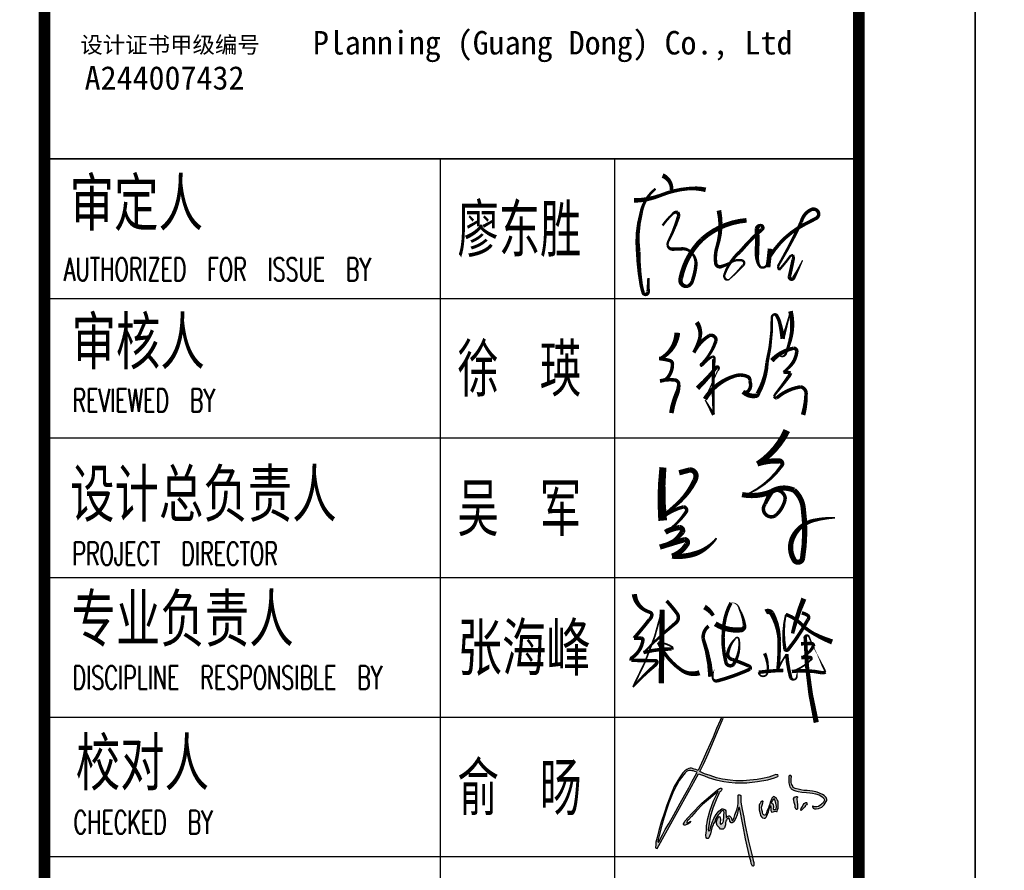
# Model space of a CAD drawing. Extents: x 1779708 to 7299578, y -1121471 to 88434.
# Tile 749 of 1056: x 6254288 to 6258519, y -962910 to -959251. Entities that reach past the tile are written whole.
import ezdxf

# ---------------------------------------------------------------- set-up
doc = ezdxf.new("R2010")
doc.units = 0
doc.header["$LTSCALE"] = 1000
doc.header["$MEASUREMENT"] = 0
doc.layers.get('0').update_dxf_attribs({"linetype": 'CONTINUOUS'})
for name, color, linetype in [('PUB_TEXT', 7, 'CONTINUOUS'), ('PUB_TITLE', 4, 'CONTINUOUS'), ('WINDOW', 2, 'CONTINUOUS'), ('可见线', 6, 'CONTINUOUS'), ('电子签', 2, 'CONTINUOUS'), ('通-图框－文字', 4, 'CONTINUOUS')]:
    doc.layers.add(name, color=color, linetype=linetype)
doc.styles.add('-宋体', font='simhei.ttf', dxfattribs={"width": 0.7})
doc.styles.add('dim_font', font='SIMPLEX.shx', dxfattribs={"width": 0.8})
doc.styles.add('仿宋', font='txt', dxfattribs={"width": 0.7})

# ---------------------------------------------------------------- blocks, each defined once
blk = doc.blocks.new('A$C6A191C33')
at = {"style": '-宋体'}
for s, height, p in [('设计证书甲级编号', 141.4, (32.2, 373.3)), ('A244007432', 202, (69, 58.7))]:
    blk.add_text(s, height=height, dxfattribs=at).set_placement(p)
blk = doc.blocks.new('A$C2DEF362E')
at = {"layer": 'PUB_TEXT'}
h = blk.add_hatch(color=256, dxfattribs=at)
h.dxf.hatch_style = 1
h.paths.add_polyline_path([(32593, 42092), (34565, 41342), (36866, 40638), (38650, 40028), (42928, 39185), (45558, 38763), (48891, 38435), (55190, 38435), (60871, 39091), (66370, 40126), (69985, 41158), (71629, 41768), (71905, 42256), (71702, 42623), (71188, 42751), (70655, 42843), (69754, 42494), (66925, 41537), (63588, 40800), (60744, 40266), (56780, 39805), (53272, 39547), (49382, 39602), (46318, 39787), (42185, 40415), (38996, 41170), (35600, 42297), (32724, 43291), (30088, 44544), (32222, 48729), (34582, 53924), (37415, 60628), (39633, 65720), (42653, 72804), (42334, 73188), (41802, 73188), (41448, 72952), (40976, 71566), (39116, 67318), (37253, 62794), (35747, 59284), (33767, 55027), (31966, 50868), (29187, 45103), (27944, 45602), (27147, 45779), (26667, 45971), (26228, 46110), (25661, 46202), (24980, 46191), (24286, 46064), (23893, 45844), (23211, 45613), (22241, 44872), (21028, 43690), (19283, 41178), (16550, 36576), (14890, 32519), (13851, 29782), (12635, 26613), (11300, 22693), (9669, 17443), (8424, 12995), (7386, 9284), (6764, 6885), (6734, 5109), (6497, 4398), (6497, 3894), (6912, 3687), (7456, 3530), (29463, 43175)])
h.paths.add_polyline_path([(28653, 44045), (28534, 43853), (25969, 39056), (24328, 35741), (22210, 32136), (19763, 27564), (16353, 21497), (13798, 16947), (11782, 13532), (10347, 10757), (8274, 6976), (8234, 6835), (8097, 6835), (7918, 6851), (7859, 7179), (7967, 8323), (8535, 10443), (9880, 15858), (11045, 19619), (12362, 23988), (13707, 27720), (15024, 31345), (16160, 34092), (17683, 37107), (19177, 39704), (21563, 42890), (22347, 43803), (23149, 44455), (23728, 44810), (24418, 45071), (25220, 45052), (25911, 44922), (26564, 44754), (27478, 44493)], flags=16)
h.paths.add_polyline_path([(41155, 33779), (41545, 34169), (41769, 34464), (41970, 34842), (41899, 35078), (41816, 35349), (41734, 35503), (41450, 35550), (41072, 35585), (40670, 35373), (39337, 34574), (31294, 27701), (25884, 22056), (22244, 18083), (21773, 17235), (21478, 16635), (21549, 16223), (21890, 15906), (22420, 15953), (23316, 16306), (24046, 16612), (24694, 17118), (25365, 17953), (23810, 17129), (23702, 17058), (23458, 17058), (23306, 17149), (23245, 17240), (23306, 17453), (23367, 17819), (23519, 18337), (24129, 18793), (25805, 20590), (28152, 23301), (31571, 26871), (34711, 29612), (38399, 32657), (39953, 34058), (39496, 33145), (37515, 28845), (35564, 23324), (34225, 18779), (33981, 17073), (33646, 15703), (33646, 14272), (33646, 13145), (33524, 11988), (33371, 10343), (33554, 9277), (33859, 8760), (34682, 8729), (34865, 9186), (35292, 10008), (35779, 11348), (36607, 14548), (37186, 16010), (37491, 16863), (38070, 17624), (38345, 18477), (38741, 19451), (39198, 20152), (39442, 20669), (40021, 21553), (40600, 22162), (41179, 22832), (41545, 23197), (42033, 23532), (42581, 23684), (42978, 23349), (43161, 22588), (42978, 21461), (42917, 19817), (42825, 18842), (42734, 17959), (42307, 16984), (41941, 16832), (41301, 16345), (41027, 16741), (41027, 17594), (41210, 18324), (41240, 19147), (41057, 19756), (40844, 20395), (40509, 20456), (40173, 20213), (39686, 19695), (39351, 18964), (39076, 17929), (39046, 16924), (39411, 15766), (39930, 15127), (40600, 14548), (41179, 13817), (42581, 13848), (43222, 14487), (43745, 16102), (43867, 16802), (43897, 17290), (44050, 17960), (44324, 18508), (44476, 18995), (44720, 19239), (45086, 19391), (45269, 19696), (45665, 19574), (45940, 19056), (46092, 17990), (46763, 17198), (47433, 17137), (48226, 17625), (49171, 19330), (50085, 21401), (50634, 24111), (50938, 25238), (51304, 25269), (53258, 15387), (54426, 8697), (56851, -1483), (57235, -3130), (57490, -4432), (57855, -5252), (58190, -6012), (58555, -5921), (58981, -5647), (58889, -4851), (58833, -4046), (58564, -2959), (57990, -472), (55991, 7377), (54184, 16702), (53558, 20078), (52704, 24264), (52039, 28168), (52001, 28963), (52020, 29549), (52039, 30363), (51963, 31252), (51907, 31706), (51395, 31971), (50808, 32047), (50524, 31952), (50524, 31328), (50562, 30401), (50619, 27544), (50345, 26249), (49811, 24092), (48835, 21392), (48419, 20069), (48059, 19067), (47719, 18330), (47303, 18481), (47208, 18651), (47132, 18954), (47094, 19294), (47000, 19710), (46754, 20050), (46489, 20428), (46205, 20693), (45997, 20825), (45657, 20844), (45202, 20711), (44711, 20485), (44370, 19842), (44294, 20012), (44238, 20277), (44238, 20560), (44200, 21127), (44067, 21959), (44048, 22715), (43916, 23566), (43689, 24076), (43008, 24473), (42383, 24662), (41797, 24624), (40302, 23434), (38844, 21536), (37652, 19400), (36687, 17396), (35987, 15109), (35628, 13446), (34909, 12746), (34701, 12916), (34573, 13555), (35117, 16667), (35692, 20232), (37113, 24983), (38807, 29400), (40115, 32210), (40493, 33036), (40659, 33295), (40859, 33626)])
h.paths.add_polyline_path([(63932, 21562), (63530, 22270), (63453, 22921), (63146, 24108), (63031, 25468), (63261, 26598), (63645, 27785), (63875, 28494), (63606, 28666), (63320, 28610), (62566, 28084), (62207, 27498), (61919, 27008), (61800, 26482), (61728, 25215), (61721, 24153), (62285, 22057), (62534, 21138), (63033, 20429), (63589, 19816), (64470, 19702), (64873, 19721), (65544, 20123), (65850, 20870), (66214, 21846), (66636, 23053), (66904, 23780), (67134, 24661), (67364, 25523), (67614, 26117), (67805, 26385), (67959, 25657), (68016, 24049), (67978, 23723), (68342, 23091), (68534, 22842), (69224, 22976), (69722, 23225), (70297, 23283), (70949, 23148), (71351, 23148), (71562, 24259), (71811, 24795), (71888, 25983), (71888, 26710), (71773, 28689), (71351, 29435), (71006, 30125), (70297, 30718), (69760, 31044), (69453, 31140), (69185, 30872), (68706, 30412), (68323, 29799), (67958, 28823), (67613, 27942), (67345, 27157), (67000, 26257), (66655, 24954), (66061, 23671), (65408, 22021), (65121, 21370), (64431, 21140), (64162, 21428)], flags=17)
h.paths.add_polyline_path([(69434, 24282), (69261, 24645), (69281, 25239), (69281, 26043), (69108, 26675), (68936, 27231), (68303, 27709), (68279, 27992), (68399, 28437), (68821, 28935), (68936, 29452), (69319, 29835), (69741, 29873), (70066, 29337), (70661, 27709), (70891, 25852), (70833, 24684), (70296, 24262)], flags=16)
h.paths.add_polyline_path([(80848, 26411), (80840, 25835), (80977, 25176), (81219, 24707), (81462, 24313), (81772, 24215), (81932, 24283), (82113, 24593), (82076, 25025), (82068, 26768), (81947, 28323), (81817, 29788), (81817, 30189), (81939, 30326), (82166, 30560), (82090, 30977), (81787, 31219), (81613, 31128), (81408, 30916), (80908, 30931), (80521, 30788), (79938, 29888), (80046, 29814), (80221, 29291), (80376, 28012)])
h.paths.add_polyline_path([(86255, 26179), (86627, 26566), (87022, 26741), (87196, 26938), (87105, 27203), (87090, 27590), (87045, 27803), (86862, 27954), (86589, 27992), (86247, 27825), (85708, 27514), (85130, 26723), (84720, 25798), (84151, 24804), (83868, 24039), (83943, 23964), (84016, 23734), (84199, 23806), (84478, 24086), (84867, 24426), (85837, 25436), (86149, 25709)])
h.paths.add_polyline_path([(82437, 35114), (80970, 35442), (79870, 36040), (79405, 37069), (78942, 37821), (78845, 38766), (78710, 39749), (78826, 40521), (78901, 41882), (78534, 42306), (78109, 42422), (77587, 42088), (77606, 41124), (77490, 40294), (77606, 38462), (77876, 37055), (78050, 36245), (78417, 35878), (78764, 35300), (80041, 34597), (81064, 34153), (82473, 33806), (84403, 33498), (86896, 33225), (88691, 33167), (90139, 32936), (91702, 32666), (93751, 31987), (95121, 31215), (96009, 30463), (96395, 29731), (96511, 29422), (96472, 29133), (96298, 28786), (96144, 28439), (95932, 28053), (95604, 27590), (95063, 27282), (94542, 26780), (93345, 25912), (92438, 25700), (91338, 25662), (90778, 25681), (90450, 26009), (90122, 26067), (90141, 25700), (90508, 24967), (91261, 24601), (92110, 24524), (93384, 24717), (95005, 25411), (96298, 26664), (97476, 28516), (97669, 29075), (97727, 29499), (97514, 30097), (97418, 30695), (96916, 31235), (96318, 31678), (95488, 32237), (93847, 32912), (92535, 33395), (91840, 33703), (90084, 33954), (87340, 34381), (85506, 34401), (83885, 34786)])
for points in [[(7456, 3530), (29463, 43175), (32593, 42092), (34565, 41342), (36866, 40638), (38650, 40028), (42928, 39185), (45558, 38763), (48891, 38435), (55190, 38435), (60871, 39091), (66370, 40126), (69985, 41158), (71629, 41768), (71905, 42256), (71702, 42623), (71188, 42751), (70655, 42843), (69754, 42494), (66925, 41537), (63588, 40800), (60744, 40266), (56780, 39805), (53272, 39547), (49382, 39602), (46318, 39787), (42185, 40415), (38996, 41170), (35600, 42297), (32724, 43291), (30088, 44544), (32222, 48729), (34582, 53924), (37415, 60628), (39633, 65720), (42653, 72804), (42334, 73188), (41802, 73188), (41448, 72952), (40976, 71566), (39116, 67318), (37253, 62794), (35747, 59284), (33767, 55027), (31966, 50868), (29187, 45103), (27944, 45602), (27147, 45779), (26667, 45971), (26228, 46110), (25661, 46202), (24980, 46191), (24286, 46064), (23893, 45844), (23211, 45613), (22241, 44872), (21028, 43690), (19283, 41178), (16550, 36576), (14890, 32519), (13851, 29782), (12635, 26613), (11300, 22693), (9669, 17443), (8424, 12995), (7386, 9284), (6764, 6885), (6734, 5109), (6497, 4398), (6497, 3894), (6912, 3687), (7456, 3530)], [(8274, 6976), (10347, 10757), (11782, 13532), (13798, 16947), (16353, 21497), (19763, 27564), (22210, 32136), (24328, 35741), (25969, 39056), (28534, 43853), (28653, 44045), (27478, 44493), (26564, 44754), (25911, 44922), (25220, 45052), (24418, 45071), (23728, 44810), (23149, 44455), (22347, 43803), (21563, 42890), (19177, 39704), (17683, 37107), (16160, 34092), (15024, 31345), (13707, 27720), (12362, 23988), (11045, 19619), (9880, 15858), (8535, 10443), (7967, 8323), (7859, 7179), (7918, 6851), (8097, 6835), (8234, 6835), (8274, 6976)], [(77587, 42088), (77606, 41124), (77490, 40294), (77606, 38462), (77876, 37055), (78050, 36245), (78417, 35878), (78764, 35300), (80041, 34597), (81064, 34153), (82473, 33806), (84403, 33498), (86896, 33225), (88691, 33167), (90139, 32936), (91702, 32666), (93751, 31987), (95121, 31215), (96009, 30463), (96395, 29731), (96511, 29422), (96472, 29133), (96298, 28786), (96144, 28439), (95932, 28053), (95604, 27590), (95063, 27282), (94542, 26780), (93345, 25912), (92438, 25700), (91338, 25662), (90778, 25681), (90450, 26009), (90122, 26067), (90141, 25700), (90508, 24967), (91261, 24601), (92110, 24524), (93384, 24717), (95005, 25411), (96298, 26664), (97476, 28516), (97669, 29075), (97727, 29499), (97514, 30097), (97418, 30695), (96916, 31235), (96318, 31678), (95488, 32237), (93847, 32912), (92535, 33395), (91840, 33703), (90084, 33954), (87340, 34381), (85506, 34401), (83885, 34786), (82437, 35114), (80970, 35442), (79870, 36040), (79405, 37069), (78942, 37821), (78845, 38766), (78710, 39749), (78826, 40521), (78901, 41882), (78534, 42306), (78109, 42422), (77587, 42088)], [(23810, 17129), (25365, 17953), (24694, 17118), (24046, 16612), (23316, 16306), (22420, 15953), (21890, 15906), (21549, 16223), (21478, 16635), (21773, 17235), (22244, 18083), (25884, 22056), (31294, 27701), (39337, 34574), (40670, 35373), (41072, 35585), (41450, 35550), (41734, 35503), (41816, 35349), (41899, 35078), (41970, 34842), (41769, 34464), (41545, 34169), (41155, 33779), (40859, 33626), (40659, 33295), (40493, 33036), (40115, 32210), (38807, 29400), (37113, 24983), (35692, 20232), (35117, 16667), (34573, 13555), (34701, 12916), (34909, 12746), (35628, 13446), (35987, 15109), (36687, 17396), (37652, 19400), (38844, 21536), (40302, 23434), (41797, 24624), (42383, 24662), (43008, 24473), (43689, 24076), (43916, 23566), (44048, 22715), (44067, 21959), (44200, 21127), (44238, 20560), (44238, 20277), (44294, 20012), (44370, 19842), (44711, 20485), (45202, 20711), (45657, 20844), (45997, 20825), (46205, 20693), (46489, 20428), (46754, 20050), (47000, 19710), (47094, 19294), (47132, 18954), (47208, 18651), (47303, 18481), (47719, 18330), (48059, 19067), (48419, 20069), (48835, 21392), (49811, 24092), (50345, 26249), (50619, 27544), (50562, 30401), (50524, 31328), (50524, 31952), (50808, 32047), (51395, 31971), (51907, 31706), (51963, 31252), (52039, 30363), (52020, 29549), (52001, 28963), (52039, 28168), (52704, 24264), (53558, 20078), (54184, 16702), (55991, 7377), (57990, -472), (58564, -2959), (58833, -4046), (58889, -4851), (58981, -5647), (58555, -5921), (58190, -6012), (57855, -5252), (57490, -4432), (57235, -3130), (56851, -1483), (54426, 8697), (53258, 15387), (51304, 25269), (50938, 25238), (50634, 24111), (50085, 21401), (49171, 19330), (48226, 17625), (47433, 17137), (46763, 17198), (46092, 17990), (45940, 19056), (45665, 19574), (45269, 19696), (45086, 19391), (44720, 19239), (44476, 18995), (44324, 18508), (44050, 17960), (43897, 17290), (43867, 16802), (43745, 16102), (43222, 14487), (42581, 13848), (41179, 13817), (40600, 14548), (39930, 15127), (39411, 15766), (39046, 16924), (39076, 17929), (39351, 18964), (39686, 19695), (40173, 20213), (40509, 20456), (40844, 20395), (41057, 19756), (41240, 19147), (41210, 18324), (41027, 17594), (41027, 16741), (41301, 16345), (41941, 16832), (42307, 16984), (42734, 17959), (42825, 18842), (42917, 19817), (42978, 21461), (43161, 22588), (42978, 23349), (42581, 23684), (42033, 23532), (41545, 23197), (41179, 22832), (40600, 22162), (40021, 21553), (39442, 20669), (39198, 20152), (38741, 19451), (38345, 18477), (38070, 17624), (37491, 16863), (37186, 16010), (36607, 14548), (35779, 11348), (35292, 10008), (34865, 9186), (34682, 8729), (33859, 8760), (33554, 9277), (33371, 10343), (33524, 11988), (33646, 13145), (33646, 14272), (33646, 15703), (33981, 17073), (34225, 18779), (35564, 23324), (37515, 28845), (39496, 33145), (39953, 34058), (38399, 32657), (34711, 29612), (31571, 26871), (28152, 23301), (25805, 20590), (24129, 18793), (23519, 18337), (23367, 17819), (23306, 17453), (23245, 17240), (23306, 17149), (23458, 17058), (23702, 17058), (23810, 17129)], [(63320, 28610), (62566, 28084), (62207, 27498), (61919, 27008), (61800, 26482), (61728, 25215), (61721, 24153), (62285, 22057), (62534, 21138), (63033, 20429), (63589, 19816), (64470, 19702), (64873, 19721), (65544, 20123), (65850, 20870), (66214, 21846), (66636, 23053), (66904, 23780), (67134, 24661), (67364, 25523), (67614, 26117), (67805, 26385), (67959, 25657), (68016, 24049), (67978, 23723), (68342, 23091), (68534, 22842), (69224, 22976), (69722, 23225), (70297, 23283), (70949, 23148), (71351, 23148), (71562, 24259), (71811, 24795), (71888, 25983), (71888, 26710), (71773, 28689), (71351, 29435), (71006, 30125), (70297, 30718), (69760, 31044), (69453, 31140), (69185, 30872), (68706, 30412), (68323, 29799), (67958, 28823), (67613, 27942), (67345, 27157), (67000, 26257), (66655, 24954), (66061, 23671), (65408, 22021), (65121, 21370), (64431, 21140), (64162, 21428), (63932, 21562), (63530, 22270), (63453, 22921), (63146, 24108), (63031, 25468), (63261, 26598), (63645, 27785), (63875, 28494), (63606, 28666), (63320, 28610)], [(68303, 27709), (68936, 27231), (69108, 26675), (69281, 26043), (69281, 25239), (69261, 24645), (69434, 24282), (70296, 24262), (70833, 24684), (70891, 25852), (70661, 27709), (70066, 29337), (69741, 29873), (69319, 29835), (68936, 29452), (68821, 28935), (68399, 28437), (68279, 27992), (68303, 27709)], [(79938, 29888), (80521, 30788), (80908, 30931), (81408, 30916), (81613, 31128), (81787, 31219), (82090, 30977), (82166, 30560), (81939, 30326), (81817, 30189), (81817, 29788), (81947, 28323), (82068, 26768), (82076, 25025), (82113, 24593), (81932, 24283), (81772, 24215), (81462, 24313), (81219, 24707), (80977, 25176), (80840, 25835), (80848, 26411), (80376, 28012), (80221, 29291), (80046, 29814), (79938, 29888)], [(83868, 24039), (84151, 24804), (84720, 25798), (85130, 26723), (85708, 27514), (86247, 27825), (86589, 27992), (86862, 27954), (87045, 27803), (87090, 27590), (87105, 27203), (87196, 26938), (87022, 26741), (86627, 26566), (86255, 26179), (86149, 25709), (85837, 25436), (84867, 24426), (84478, 24086), (84199, 23806), (84016, 23734), (83943, 23964), (83868, 24039)]]:
    blk.add_lwpolyline(points, dxfattribs=at)
blk = doc.blocks.new('A$C3D8761CE')
at = {"layer": 'PUB_TITLE'}
for p, q in [((83100, 28000), (76100, 28000)), ((76100, 26800), (83100, 26800)), ((76100, 25600), (83100, 25600)), ((76100, 24400), (83100, 24400)), ((76100, 23200), (83100, 23200)), ((76100, 22000), (83100, 22000))]:
    blk.add_line(p, q, dxfattribs=at)
blk.add_lwpolyline([(0, 0), (84100, 0), (84100, 59400), (0, 59400)], close=True, dxfattribs=at)
at = {"layer": 'PUB_TITLE', "const_width": 100}
blk.add_lwpolyline([(2500, 1000), (83100, 1000), (83100, 58400), (2500, 58400)], close=True, dxfattribs=at)
blk.add_lwpolyline([(76100, 58400), (76100, 1000)], dxfattribs=at)
at = {"layer": 'PUB_TITLE'}
for points in [[(76100, 28000), (83100, 28000)], [(79500, 28000), (79500, 19600)], [(81000, 28000), (81000, 19600)]]:
    blk.add_lwpolyline(points, dxfattribs=at)
at = {"layer": '电子签'}
for points in [[(81412.7, 27856.9, 40, 30, -0.327041), (81489.7, 27732.2, 30, 30, 1.316007)], [(81166.5, 27642.7, 40, 30, 0.091809), (81397.7, 27687.6, 30, 30, -0.076404), (81631.9, 27744.2, 30, 40, -0.084603), (81783.2, 27734, 40, 40, 1.039532)], [(81352, 27743.6, 20, 30, 0.184781), (81226.7, 27528.6, 30, 40, 0.092155), (81202.8, 27199.8, 40, 30, 0.033489), (81227.5, 26923.7, 30, 30, 0.03291), (81245.2, 26850.7, 30, 30, 0.944278), (81288.5, 26860, 30, 30, 0.007556), (81288.5, 26860, 30, 20, 0), (81290.9, 26975.7, 0, 0, 0)], [(81412.3, 27427.3, 20, 20, -0.053718), (81497.1, 27524, 20, 30, -0.314478), (81542, 27540.6, 30, 30, -0.157331), (81550.6, 27507.9, 30, 20, -0.043193), (81466.6, 27301, 20, 20, 0.155023), (81455.6, 27256.9, 20, 30, 0.341741), (81496.6, 27224, 30, 30, -0.004522), (81572.7, 27226, 30, 20, -0.261217), (81662.8, 27191.4, 20, 30, -0.213293), (81699.3, 27087.1, 30, 30, -0.061379), (81669.6, 26953.9, 30, 30, -0.24786), (81628.6, 26905.4, 30, 40, -0.583549), (81568.6, 26971.2, 40, 40, -0.151018), (81749.9, 27306.8, 40, 40, -0.164978), (82134.4, 27471.7, 40, 40, -0.056318)], [(81896.8, 27556.7, 40, 30, -0.12764), (81882.5, 27249.5, 30, 30, 0.112907), (81869.3, 27103.1, 30, 30, 0.465956), (81915.3, 27073.5, 30, 20, 0.058394), (82005.3, 27113.3, 20, 20, -0.191784), (82096.2, 27127.4, 20, 20, -0.327353), (82114.2, 27106.6, 20, 20, -0.288302), (82101.2, 27081.7, 20, 10, -0.038889), (81987.4, 26965.7, 10, 20, -0.393879), (81953.6, 26966.8, 20, 20, -0.287045), (81944.5, 27005.7, 20, 30, -0.136068), (82079.8, 27202.7, 30, 30, -0.042034), (82265.5, 27392, 30, 30, 0.897281), (82249, 27425.9, 30, 40, 0.357357), (82224.6, 27400.6, 40, 40, -0.016292), (82224.1, 27185.7, 40, 30, 0.079084), (82229, 27122.6, 30, 20, 0.154198), (82254.7, 27068.2, 20, 20, 0.545489), (82312.7, 27107.2, 20, 10, -0.011781), (82336.6, 27228, 40, 40, 0), (82319.1, 27068.2, 40, 40, 0)], [(82336.1, 27161.9, 30, 30, -0.139001), (82636.7, 27439.3, 30, 30, 0.005171), (82732.7, 27489.3, 30, 30, 0.435568), (82748, 27547.1, 30, 30, 0.382326), (82689.4, 27563.9, 30, 30, 0.226723), (82605, 27457.8, 30, 20, -0.020271), (82422.4, 27109.1, 20, 20, 0.049309), (82403.9, 27073.3, 20, 20, 0), (82413.7, 27044.3, 20, 20, 0.023464), (82503.8, 27155.2, 20, 20, -0.203022), (82533.5, 27173.7, 20, 30, -0.187391), (82533.5, 27129.7, 30, 30, -0.006584), (82502.4, 26985.7, 30, 30, 0.871812), (82540.7, 26979.4, 30, 20, 0), (82573.3, 27040, 20, 10, 0), (82616, 27127.8, 10, 10, 0)], [(81712.5, 26027, 40, 30, 0.033738), (81875.1, 26207.3, 30, 20, -0.703228), (81895.6, 26200.5, 20, 10, -0.218795), (81884.7, 26175.4, 10, 10, -0.001701), (81776.5, 25934.2, 40, 30, -0.186706), (82038.1, 26134.9, 30, 30, -0.183379), (82145.9, 26126.5, 30, 30, -0.383493), (82160.8, 26091, 30, 30, -0.316646), (82149, 26003.7, 30, 30, -0.368024), (82104.2, 25998.4, 40, 40, 0.245008), (82216.1, 25963.5, 40, 40, 0.333221), (82230.2, 25978.6, 40, 30, 0.113678), (82310.6, 26250.4, 30, 20, 0.064703), (82351.2, 26635.2, 20, 20, -0.275634), (82364.3, 26658.3, 20, 30, -0.443227), (82394.1, 26651.4, 30, 30, -0.070191), (82419.5, 26591.3, 30, 40, -0.02646), (82445.9, 26453, 30, 20, 0), (82472, 26541, 20, 10, 0), (82512.1, 26690, 40, 30, -0.137858), (82504.8, 26423.9, 30, 20, -0.030787), (82470.1, 26321.3, 20, 10, -0.640561), (82412.9, 26318.1, 10, 10, 0), (82351.8, 26264.9, 40, 30, -0.163108), (82540.7, 26372.2, 30, 30, -0.468432), (82565.7, 26339.9, 30, 30, -0.131023), (82526.7, 26239.1, 30, 20, -0.072844), (82451.1, 26166.1, 30, 30, -0.107963), (82512.9, 26158, 30, 30, -0.105878), (82493.3, 26124.2, 30, 20, -0.020312), (82386.7, 25984.6, 20, 20, 0.069667), (82370.9, 25957.2, 20, 30, 0.312264), (82393.4, 25943.9, 30, 30, -0.143223), (82598.9, 26039.6, 30, 30, -0.41006), (82645.5, 25972, 30, 40, -0.065907), (82620.6, 25798.5, 40, 40, -400.829791)], [(81705.8, 26594.4, 40, 30, -0.235253), (81729.2, 26446.8, 30, 30, -0.048503), (81681.3, 26333.8, 30, 30, -0.143864), (81814.7, 26480.7, 30, 30, -0.569528), (81871.3, 26434.9, 30, 20, -0.120767), (81748.1, 26236.7, 20, 20, 1.123766), (81751.2, 26221.6, 20, 20, -0.081293), (81839.6, 26300.6, 20, 30, -0.556039), (81854, 26279.5, 30, 20, 0.023181), (81851.6, 25799.4, 30, 20, 0), (81818, 25857.6, 20, 10, 0), (81778.6, 25927.3, 10, 10, 0)], [(81539, 26505.1, 50, 30, -0.247192), (81405.7, 26289.1, 30, 30, -0.132045), (81383.2, 26282.9, 30, 30, -0.034515), (81474, 26266, 30, 30, -0.338149), (81497.3, 26236.4, 30, 30, -0.193076), (81448.5, 26109.6, 30, 30, -0.156137), (81390, 26090.6, 30, 30, -0.088824), (81514, 26099, 30, 30, -0.381284), (81551.5, 26064, 30, 40, -0.098201), (81536.4, 25984.1, 40, 40, 0.063655), (81487.6, 25814.3, 40, 40, 5.555951)], [(82480.8, 25664.5, 60, 45, -0.143271), (82227.4, 25376.4, 45, 45, -0.095886), (82416.5, 25402.4, 45, 30, -0.639798), (82435.3, 25359.6, 30, 15, -0.123163), (82163.5, 25126.1, 15, 15, -0.171939), (82095.8, 25112.8, 45, 45, 0.147325), (82347, 25137.4, 45, 30, 0.018524), (82293.3, 25031.2, 30, 30, 0.835771), (82383, 24932, 30, 30, 0.16078), (82466.8, 25074.8, 30, 30, 0.598796), (82347, 25137.4, 45, 45, -0.252908), (82542.3, 25150.4, 45, 45, -0.181147), (82620.9, 25003.3, 45, 45, -0.074141), (82615.4, 24563.3, 45, 45, -0.683518), (82543.4, 24550.2, 45, 45, -0.258332), (82534.4, 24749.5, 45, 30, -0.222176), (82711.4, 24890.5, 30, 15, -0.053843), (82894, 24914.1, 15, 15, 0.979743)], [(81554.7, 25300.2, 45, 45, 0), (81644.4, 25324.5, 45, 45, -0.458975), (81699.9, 25271.9, 45, 45, -0.110796), (81689.2, 25232.9, 45, 30, -0.110252), (81517.9, 25015.3, 30, 15, 0.03889), (81386.3, 24897.7, 30, 30, -0.117305), (81590.2, 25007, 30, 30, -0.624623), (81614.3, 24962.8, 30, 15, -0.10688), (81435.7, 24789.2, 45, 45, -0.104917), (81560.5, 24829.4, 45, 45, -0.513789), (81583, 24791.6, 45, 30, -0.08355), (81505.6, 24714.3, 30, 15, 0.031953), (81389.1, 24661.1, 45, 45, -0.005633), (81601.3, 24725.3, 45, 45, -0.675043), (81620, 24684.5, 45, 45, -0.173232), (81493.7, 24583.7, 45, 45, 0.107096), (81697.1, 24605.9, 45, 30, 0.090302), (81798.3, 24661.1, 30, 15, 0.082167), (81876.4, 24738.2, 15, 15, 0.087567)], [(81415.4, 25346.6, 60, 75, 0.047203), (81413.2, 24889.4, 75, 75, 0.150818)], [(81170.3, 24256.7, 45, 30, 0.246017), (81257.9, 24120.9, 30, 30, 0.052833), (81305, 24100.4, 30, 30, -0.323811), (81320.1, 24080.2, 30, 30, -0.226798), (81301.8, 24041.4, 30, 30, -0.015284), (81167.1, 23877.5, 30, 30, 0), (81230.5, 23878, 30, 30, -0.420426), (81243.7, 23861.1, 30, 30, -0.211322), (81150.7, 23710.4, 30, 30, 0.335582), (81143.1, 23687.7, 30, 30, 0.003822), (81351.9, 23684.5, 30, 30, -0.528852), (81363.6, 23667, 30, 30, -0.119655), (81348.4, 23645.7, 30, 15, 0.033989), (81157.7, 23457.9, 15, 15, 0.067368), (81409.1, 24122, 45, 45, 0), (81401.3, 23490.8, 45, 45, 0)], [(81447.6, 24198.4, 30, 30, -0.027777), (81536.3, 24091.5, 30, 30, -0.405077), (81525.3, 24009.2, 30, 15, 0.02541), (81248.7, 23754.3, 30, 30, -0.067135), (81491.9, 23785.4, 30, 15, 0.427654), (81490.1, 23805.8, 15, 15, 0.1106), (81376.3, 23842.5, 30, 30, 0.137464), (81575.7, 23602.5, 30, 45, 0.237029), (81729.8, 23580.9, 45, 45, 0.809118)], [(81865.4, 24002, 45, 45, 0.172227), (82087, 23950, 45, 30, 0.450369), (82116.4, 23991.6, 30, 15, 0.086705), (82072.9, 24127.5, 15, 3, 0.402521), (82000.8, 24182.4, 30, 30, 0.116805), (81937.6, 23957.4, 30, 30, 0.091359), (81956.5, 23672.8, 30, 30, 0.620885), (82022.7, 23652.6, 30, 15, 0.184605), (82068.7, 23871.1, 15, 15, 0.615478), (82040.3, 23877, 15, 30, 0.13884), (81973.5, 23752.8, 30, 30, 0.432173), (82013.1, 23694.7, 30, 30, -0.020207), (82152.8, 23639.4, 30, 30, -0.490589), (82163.4, 23611.4, 30, 30, 0), (82126.1, 23594.8, 30, 30, -0.035881), (81879.6, 23509.5, 30, 15, -0.448045), (81842.9, 23541, 15, 3, -0.065102), (81857.4, 23608.3, 3, 3, -0.780213)], [(82627.1, 24217.8, 45, 30, 0.039801), (82529.3, 23918.8, 30, 30, 2.052854)], [(81772.7, 24145.9, 45, 30, -0.12645), (81848.2, 24072.1, 30, 30, 0.087592)], [(82299, 24103.3, 45, 45, -0.367749), (82351.3, 24092.4, 45, 30, -0.121697), (82415.4, 23852.1, 30, 30, -0.028386), (82403.3, 23599.7, 15, 15, -0.073844), (82479.7, 23741.2, 30, 30, 0.052443), (82514.5, 23536.9, 30, 15, 0.26556), (82541.6, 23521, 15, 15, 0.350925), (82565.8, 23545.5, 15, 3, -0.017634), (82572.9, 23596.8, 0, 0, 0)], [(82609.8, 24096, 30, 30, -0.054256), (82658.3, 24076.2, 30, 30, -0.443546), (82660.8, 24036.3, 30, 30, -0.046016), (82491.9, 23780.3, 30, 30, -0.563395), (82463.7, 23784, 30, 15, -0.097129), (82471.8, 24081.9, 30, 30, -0.124783), (82607.6, 23993.9, 30, 30, 0.064384), (82712.9, 23916.4, 30, 45, 0.038688), (82870, 23845.7, 0, 0, 0)], [(81808.2, 23981.4, 30, 30, 0.254427), (81761.1, 23873.5, 30, 45, -0.068566), (81827.6, 23546.1, 45, 45, 1.446989)], [(82601.6, 23829.5, 30, 30, 0.00461), (82689, 23832.5, 30, 30, -0.448412), (82710.2, 23810.7, 30, 15, -0.172205), (82604.6, 23712.4, 30, 30, 0.013626), (82681.2, 23712.4, 30, 15, -0.751538), (82687.9, 23691.4, 15, 15, -0.118195), (82524.6, 23591.6, 30, 30, -0.085174), (82777.6, 23581.6, 30, 30, 0.163267), (82813.1, 23587.3, 15, 15, 0.026692), (82787.1, 23641.3, 15, 3, 0.006484), (82739.4, 23742.5, 3, 15, -0.021311), (82671.3, 23889.5, 15, 30, 0.842962), (82638.5, 23884.5, 30, 45, 0.050055), (82733.5, 23152.9, 45, 45, 1.205466)], [(82289.5, 23747.6, 30, 15, -0.132428), (82315.5, 23585.1, 15, 15, -0.568723), (82254.4, 23556.9, 15, 15, -0.227954), (82238.6, 23584.6, 30, 30, -0.024915), (82450.3, 23600.7, 30, 30, 0.27376)]]:
    blk.add_lwpolyline(points, format="xyseb", dxfattribs=at)
at = {"layer": 'PUB_TEXT'}
blk.add_blockref('A$C6A191C33', (76375.6, 28537.6), dxfattribs=at)
at = {"layer": 'WINDOW', "xscale": 0.01615088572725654, "yscale": 0.01615088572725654, "zscale": 0.01615088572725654}
blk.add_blockref('A$C2DEF362E', (81245.7, 22012.8), dxfattribs=at)
at = {"layer": 'PUB_TEXT', "style": '-宋体'}
blk.add_text(' Planning (Guang Dong) Co., Ltd', height=202, dxfattribs=at).set_placement((78269.3, 28898.3))
at = {"layer": '通-图框－文字'}
for s, style, width, p in [('审定人', '仿宋', 0.7, (76316.4, 27426)), ('廖东胜', '-宋体', 0.65, (79650, 27200)), ('审核人', '仿宋', 0.7, (76331.8, 26233.7)), ('徐  瑛', '-宋体', 0.65, (79650, 26000)), ('设计总负责人', '仿宋', 0.7, (76319.6, 24922.4)), ('吴  军', '-宋体', 0.65, (79650, 24800)), ('专业负责人', '仿宋', 0.7, (76331.8, 23848.7)), ('张海峰', '仿宋', 0.7, (79650, 23600)), ('校对人', '仿宋', 0.7, (76368.5, 22611.4)), ('俞  旸', '-宋体', 0.65, (79650, 22400))]:
    blk.add_text(s, height=400, dxfattribs=dict(at, style=style, width=width)).set_placement(p)
at = {"layer": '通-图框－文字', "color": 4, "style": 'dim_font', "width": 0.65}
for s, p in [('AUTHORIZED  FOR  ISSUE  BY', (76266.9, 26950.2)), ('REVIEWED  BY', (76341.3, 25823.5)), ('PROJECT  DIRECTOR', (76339.6, 24504.7)), ('DISCIPLINE  RESPONSIBLE  BY', (76341.2, 23439)), ('CHECKED  BY', (76349.8, 22194.6))]:
    blk.add_text(s, height=200, dxfattribs=at).set_placement(p)

msp = doc.modelspace()

# ---------------------------------------------------------------- block references
at = {"layer": '可见线', "xscale": 0.5, "yscale": 0.5, "zscale": 0.5}
for p in [(6216344.5, -973850.2), (6258394.5, -973850.2)]:
    msp.add_blockref('A$C3D8761CE', p, dxfattribs=at)

doc.saveas('drawing.dxf')
